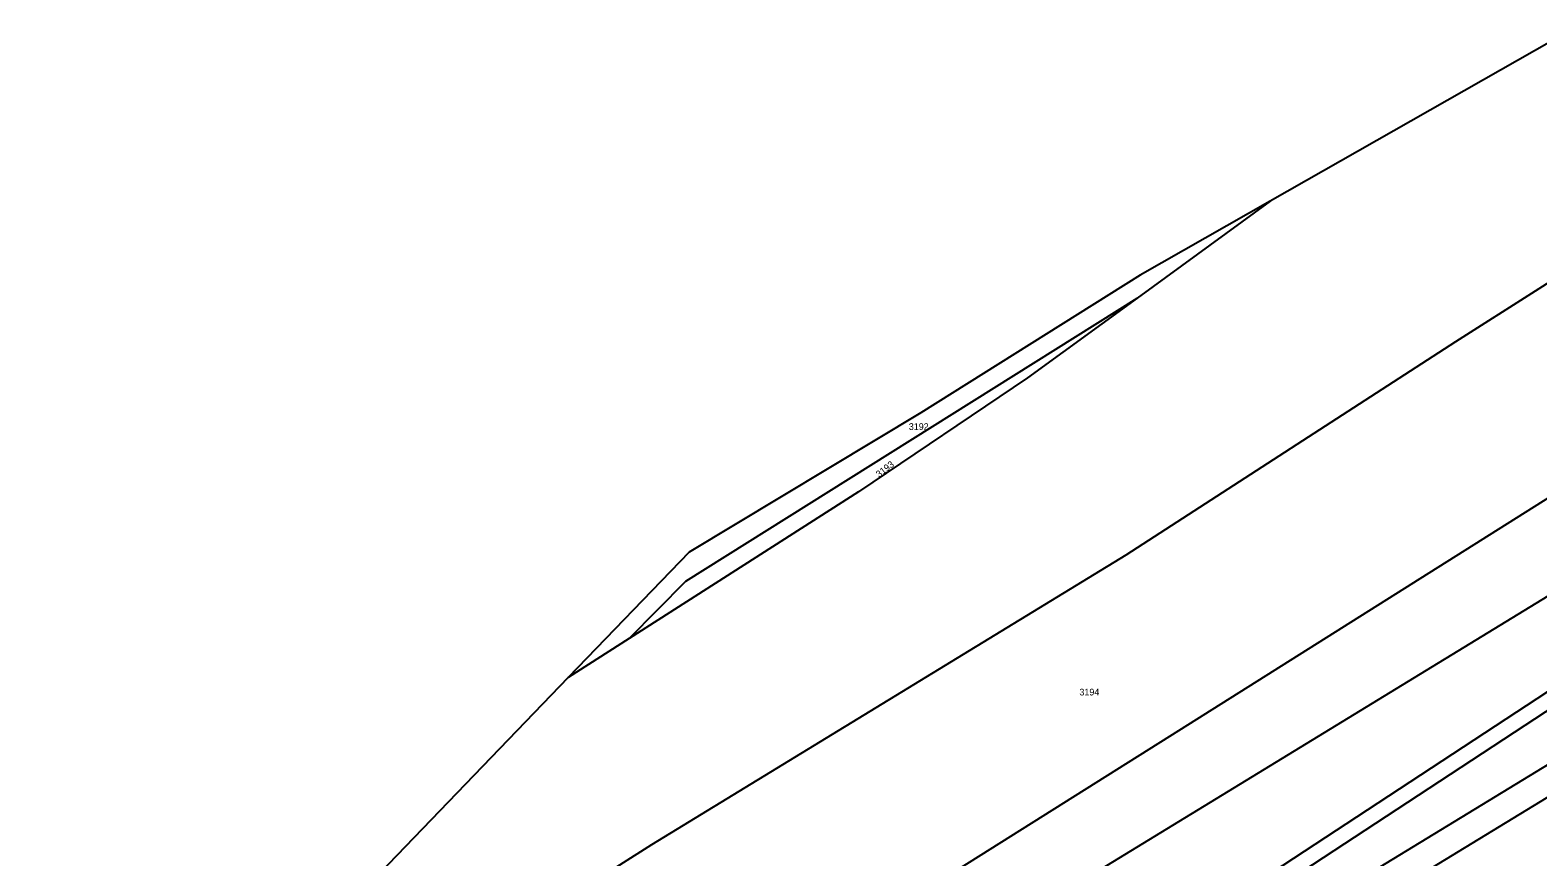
# Model space of a CAD drawing. Extents: x -504988 to -494607, y -1123820 to -1114018.
# Drawn here: x -499470.1 to -499086.2, y -1118534 to -1118323.5 of the extents above; entities that cross this region are included whole.
import ezdxf

# ---------------------------------------------------------------- set-up
doc = ezdxf.new("R2010")
doc.units = 0
for name, color, linetype in [('Hranice parcel', 7, 'Continuous'), ('Parcelní čísla', 7, 'Continuous'), ('Poz předměty', 7, 'Continuous'), ('Věcná břemena k části', 7, 'Continuous')]:
    doc.layers.add(name, color=color, linetype=linetype)

msp = doc.modelspace()

# ---------------------------------------------------------------- linework, layer by layer
at = {"layer": 'Hranice parcel'}
for p, q in [((-499077.79, -1118323.52), (-499154.37, -1118367.08)), ((-499154.37, -1118367.08), (-499188.28, -1118391.73)), ((-499317.59, -1118478.41), (-499333.15, -1118488.35)), ((-499333.15, -1118488.35), (-499400.29, -1118558))]:
    msp.add_line(p, q, dxfattribs=at)
for points in [[(-499349.78, -1118554.97), (-499311.82, -1118530.88), (-499191.04, -1118457.14), (-499107.11, -1118402.75), (-499046.22, -1118364.06)], [(-499154.37, -1118367.08), (-499187.45, -1118385.89), (-499243.34, -1118420.92), (-499302.36, -1118456.41), (-499333.15, -1118488.35)], [(-499188.28, -1118391.73), (-499216.18, -1118412.02), (-499259.23, -1118441.1), (-499317.59, -1118478.41)], [(-499317.59, -1118478.41), (-499303.14, -1118463.81), (-499188.28, -1118391.73)], [(-499338.87, -1118603.27), (-499179.95, -1118503.25), (-499021.03, -1118403.23)]]:
    msp.add_lwpolyline(points, dxfattribs=at)
at = {"layer": 'Poz předměty'}
msp.add_line((-499251.5, -1118570.13), (-499051.01, -1118447.57), dxfattribs=at)
at = {"layer": 'Věcná břemena k části'}
msp.add_lwpolyline([(-499157.09, -1118544.9), (-499065.24, -1118484.62), (-498996.81, -1118438.24), (-498993.5, -1118435.99), (-498985.37, -1118430.49), (-498987.63, -1118427.19), (-498995.77, -1118432.7), (-498999.09, -1118434.95), (-499067.48, -1118481.31), (-499159.28, -1118541.56)], dxfattribs=at)
msp.add_lwpolyline([(-498989.85, -1118448.31), (-499010.06, -1118465.72), (-499211.92, -1118588.72), (-499357.5, -1118665.16), (-499385.6, -1118679.91), (-499424.22, -1118700.19), (-499602.23, -1118808.68), (-499725.55, -1118883.81), (-499722.96, -1118890.42), (-499598.6, -1118814.67), (-499420.76, -1118706.27), (-499388.22, -1118689.19), (-499360.32, -1118674.54), (-499208.48, -1118594.82), (-499005.92, -1118471.4), (-498986.06, -1118454.29), (-498986.76, -1118452.77)], close=True, dxfattribs=at)

# ---------------------------------------------------------------- texts
at = {"layer": 'Parcelní čísla'}
for s, p in [('3192', (-499246.38, -1118425.3)), ('3194', (-499202.94, -1118492.91))]:
    msp.add_text(s, height=1.7, dxfattribs=at).set_placement(p)
msp.add_text('3193', height=1.7, rotation=38, dxfattribs=at).set_placement((-499253.95, -1118437.5))

doc.saveas('drawing.dxf')
